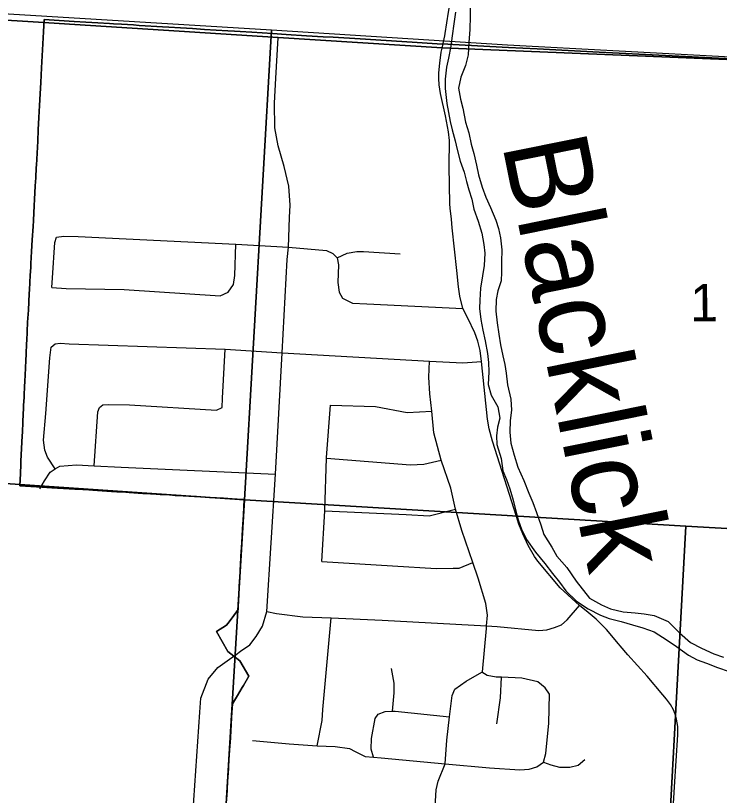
# Model space of a CAD drawing. Extents: x 114843 to 284848, y 317643 to 566895.
# Drawn here: x 253129 to 257283, y 388521 to 393128 of the extents above; entities that cross this region are included whole.
import ezdxf

# ---------------------------------------------------------------- set-up
doc = ezdxf.new("R2010")
doc.units = 0
for name, color, linetype in [('GM_X_City_Street', 7, 'Continuous'), ('GM_X_Corporation', 7, 'Continuous'), ('GM_X_County_Road', 7, 'Continuous'), ('GM_X_Minor_River', 7, 'Continuous'), ('GM_X_Minor_River_Text', 7, 'Continuous'), ('GM_X_Section', 7, 'Continuous'), ('GM_X_Section_Text', 7, 'Continuous'), ('GM_X_Township', 7, 'Continuous')]:
    doc.layers.add(name, color=color, linetype=linetype)

msp = doc.modelspace()

# ---------------------------------------------------------------- linework, layer by layer
at = {"layer": 'GM_X_City_Street'}
for points in [[(255664.4, 393023.1), (255685.2, 393148.8), (255709.1, 393293.1), (255722.2, 393389.6), (255725.8, 393425.6), (255727, 393453), (255720.7, 393484.2), (255704.6, 393546.6), (255666.4, 393659.2), (255574.2, 393934.6), (255486.5, 394173.5)], [(255694.9, 391990.9), (255692.6, 392015.9), (255688.3, 392239), (255689.9, 392389.2), (255685.1, 392442.1), (255666.2, 392536.6), (255637.5, 392667.5), (255629.3, 392719.5), (255626.5, 392756), (255627.9, 392790.7), (255633.6, 392846.3), (255641.9, 392912.3), (255647.5, 392935.1), (255661.9, 393008), (255664.4, 393023.1)], [(256687.2, 389416.8), (256617.1, 389501.6), (256555.9, 389562.3), (256508.7, 389600.6), (256457.2, 389642.8), (256342.7, 389747.9), (256211.8, 389905.3), (256192.1, 389932.6), (256154.3, 389996.5), (256122.5, 390066.6), (256100.4, 390123.3), (256085.3, 390167.9), (255944.4, 390613.4), (255924.9, 390687.4), (255914.5, 390744.3), (255878.2, 391084), (255870.8, 391150.2), (255857.8, 391205.2), (255839.4, 391253.9), (255798.2, 391339.5), (255769.1, 391398.4), (255752.1, 391469.4), (255743.9, 391525.8), (255733.6, 391622.1), (255704.9, 391874.5), (255701, 391925.7), (255694.9, 391990.9)], [(253342.7, 391521.6), (253345.6, 391577.7), (253361.1, 391787.9), (253369.6, 391819.9)], [(253369.6, 391819.9), (253413.6, 391825.1), (253497.4, 391823.6), (254428.7, 391776.8), (254739.1, 391758.9), (254964.6, 391739.5), (255001.9, 391722.5), (255026, 391697.4), (255034.3, 391656.3), (255031, 391551.2), (255039.4, 391494.1), (255058.3, 391458.4)], [(253342.7, 391521.6), (253426.4, 391516.2), (253768.7, 391508.9), (254336.5, 391473.1), (254384.2, 391494.7), (254415.7, 391540.2), (254423.3, 391592), (254428.7, 391776.8)], [(255026, 391697.4), (255086.9, 391724.4), (255142.1, 391733.7), (255181.9, 391734.9), (255399.1, 391721.1)], [(255058.3, 391458.4), (255117, 391428.3), (255202.1, 391424.9), (255769.1, 391398.4)], [(253361.5, 390449.3), (253315.9, 390519.7), (253300.7, 390560.1), (253293.7, 390620.4), (253306.3, 390776.5), (253329.7, 391106.9), (253338.8, 391168.9), (253363, 391188.5)], [(253363, 391188.5), (253391.1, 391192), (253444.9, 391189.1), (254365.4, 391157), (254701.7, 391135.9), (255571.9, 391086.5), (255768.3, 391077), (255878.2, 391084)], [(253592.4, 390468.8), (253613.8, 390787.1), (253624.2, 390813), (253644.4, 390828.7), (253676.4, 390830.1), (253800.2, 390828.6), (254314.8, 390796.4), (254347.9, 390812.6), (254350.2, 390868.5), (254365.4, 391157)], [(255601.6, 388387.6), (255612.3, 388552.5), (255623.2, 388604.4), (255664.9, 388707.5), (255675.1, 388846.1), (255691, 388984.2), (255705.5, 389110.2), (255722.1, 389148), (255788.7, 389194.9), (255881.3, 389248.9), (255885.5, 389251.4), (255907.7, 389507.6), (255909.1, 389522), (255915, 389585.7), (255904.2, 389654), (255858.8, 389805.1), (255828.1, 389895.8), (255763.7, 390085.5), (255725.4, 390212.4), (255697.7, 390336.7), (255640.6, 390501.3), (255598.5, 390662.5), (255585.8, 390790.8), (255574.2, 390893.8), (255569, 390991.5), (255571.9, 391086.5)], [(254936.3, 389901.7), (254953.2, 390202.3), (254953.4, 390206.1), (254964.4, 390512.7), (254964.6, 390516.7), (254987.7, 390827)], [(254987.7, 390827), (255253, 390818.3), (255439.3, 390783.4), (255585.8, 390790.8)], [(254964.4, 390512.7), (255459.7, 390473.3), (255539.2, 390477.5), (255640.6, 390501.3)], [(253270.9, 390332.1), (253299.6, 390379.7), (253332.4, 390431.3), (253361.5, 390449.3), (253388.9, 390466.3), (253488.8, 390474.6), (253592.4, 390468.8), (253752, 390459.9), (254662.3, 390419.4)], [(254953.2, 390202.3), (255434, 390179.6), (255569.6, 390173.2), (255725.4, 390212.4)], [(254936.3, 389901.7), (255353, 389876.3), (255612.3, 389861.7), (255712.1, 389863.9), (255748, 389863.3), (255828.1, 389895.8)], [(254611.6, 389606.5), (254669.5, 389595.4), (254823.9, 389576), (254992.5, 389569), (255291.8, 389556.6), (255909.1, 389522), (255971.8, 389518.5), (256216.6, 389494.7), (256265.4, 389498.7), (256309.7, 389512.4), (256350.4, 389529.2), (256384.4, 389558.3), (256457.2, 389642.8)], [(254908.1, 388813.6), (254938.6, 388963.4), (254941.6, 389027.5), (254992.5, 389569)], [(256798.6, 384459.9), (256868.1, 385657.6), (256873.2, 385788.7), (256898.2, 386286.3), (256922.6, 386755.3), (256947.2, 387195.6), (256968.4, 387623.8), (256976.8, 387776.6), (256988.2, 388005.9), (257002.5, 388307.2), (257018, 388572.1), (257038.3, 388878.7), (257038, 388927.3), (257030.7, 388970.7), (257021.8, 389000.1), (257012.1, 389026.1), (256994.5, 389058.1), (256971.7, 389089.2), (256948.9, 389114.2), (256856.2, 389225.3), (256742.4, 389351.4), (256697.7, 389404.1), (256687.2, 389416.8)], [(255352.8, 389017.7), (255362.5, 389126.3), (255363.4, 389184.4), (255346.9, 389270.9)], [(256245.8, 388717.7), (256258.6, 388767.6), (256275.6, 388947.7), (256280.5, 389118), (256255.2, 389156.6), (256211.8, 389191.4), (256116.4, 389213.2), (255996.8, 389218.5), (255964.8, 389219.9), (255913, 389228.8), (255881.3, 389248.9)], [(255970.1, 388943.1), (255990.7, 389097.1), (255996.8, 389218.5)], [(255241.6, 388746.4), (255227.1, 388793.9), (255230.2, 388856), (255252.2, 388975.9), (255268.5, 388999.7), (255310.7, 389017), (255352.8, 389017.7), (255368.6, 389017.9), (255691, 388984.2)], [(254527.4, 388844.4), (254742.6, 388824.5), (254908.1, 388813.6)], [(254908.1, 388813.6), (255015.8, 388809.6), (255099.5, 388798.1), (255133.1, 388779.5), (255192.5, 388750.4), (255241.6, 388746.4), (255286.2, 388742.7), (255664.9, 388707.5), (255925.9, 388683.3), (256105.4, 388672.1), (256161.3, 388675.1), (256205.4, 388688.4), (256245.8, 388717.7)], [(256245.8, 388717.7), (256287.5, 388700.9), (256339.1, 388688), (256401, 388686.9), (256449.1, 388700.1), (256489.6, 388733.4)]]:
    msp.add_lwpolyline(points, dxfattribs=at)
at = {"layer": 'GM_X_Corporation'}
for points in [[(254375.1, 388511.9), (254378.1, 388562.1), (254382.4, 388633.8), (254383.2, 388646.8), (254388.3, 388731), (254393.3, 388815.5), (254394.3, 388831.8), (254398.5, 388900.4), (254403.3, 388981), (254406.6, 389035.1), (254408.1, 389061.4), (254437.9, 389111.3), (254465.9, 389158.2), (254473.4, 389170.7), (254506.3, 389225.8), (254452.2, 389315.4), (254381.6, 389370.1), (254313.6, 389488.7), (254374.1, 389526.3), (254381.9, 389536.9), (254406.3, 389569.9), (254441.7, 389618), (254442.9, 389639.6), (254444.3, 389666.5), (254448.3, 389739.4), (254449.2, 389755.9), (254453.8, 389838.8), (254454.4, 389848.5), (254458.6, 389923.4), (254459.1, 389933.3), (254463.6, 390013.3), (254468.1, 390093.2), (254469.8, 390123.1), (254473, 390179.3), (254477.8, 390268.4), (254436.5, 390271), (254407.7, 390272.8), (254356.5, 390275.9), (254273.5, 390281), (254196.7, 390285.8), (254183.9, 390286.6), (254117.2, 390290.7), (254071.3, 390293.5), (254036.9, 390295.6), (253981.5, 390299.1), (253958.4, 390300.5), (253891.3, 390304.6), (253879.6, 390305.3), (253798.3, 390310.4), (253779.9, 390311.5), (253725.8, 390314.8), (253718, 390315.3), (253693.9, 390316.8), (253638.8, 390320.2), (253585.1, 390323.5), (253560, 390325.1), (253489.7, 390329.4), (253478.6, 390330.1), (253342.7, 390338.5), (253283.6, 390342), (253153.2, 390350.6), (253156.6, 390421.7), (253159.3, 390476.5), (253160.2, 390495.5), (253163.7, 390569.5), (253167.4, 390645.1), (253168.4, 390666.2), (253171.3, 390726.4), (253173.5, 390774.4), (253175.1, 390804.6), (253176.1, 390827.2), (253178.3, 390872.1), (253178.9, 390884.7), (253181.4, 390937), (253182.8, 390965.5), (253186.6, 391045.3), (253188.9, 391091.7), (253190.5, 391125.3), (253193.7, 391191.8), (253194.4, 391206.2), (253199.7, 391316.9), (253203.7, 391388.2), (253209.2, 391486.4), (253210.3, 391506.9), (253215.2, 391594), (253217.7, 391639), (253219.1, 391663.8), (253223.1, 391734.4), (253226.9, 391802.9), (253231.3, 391881.4), (253233.3, 391917), (253238.2, 392005.2), (253240.3, 392042.3), (253244.8, 392123), (253247.4, 392169.8), (253250.9, 392231), (253251.7, 392245), (253255.3, 392315.1), (253259, 392385.5), (253262.5, 392453.7), (253266.2, 392525.9), (253269.9, 392596.6), (253273.5, 392666.1), (253277, 392733.7), (253281.5, 392819.5), (253292.4, 393031.6), (253296.3, 393105), (253473.4, 393094.2), (253544, 393089.9), (253613.7, 393085.7), (253682.8, 393081.5), (253705.7, 393080.1), (253753.7, 393077.1), (253823.8, 393072.8), (253857.7, 393070.6), (253894.1, 393068.4), (253963.1, 393064.1), (253995.2, 393062.1), (254033.9, 393059.7), (254102.2, 393055.5), (254172.9, 393051.1), (254244.7, 393046.7), (254313, 393042.4), (254381.7, 393038.2), (254421.5, 393035.7), (254453.6, 393033.7), (254523.4, 393029.4), (254645.4, 393021.8), (254725.3, 393016.9), (254845.6, 393009.5), (254943.9, 393003.5), (255002.4, 392999.9), (255161.8, 392990.1), (255316.9, 392980.6), (255469, 392971.3), (255617.9, 392962.1), (255681.1, 392958.4), (255709.7, 392957), (256038, 392939.8), (256207, 392931.3), (256573.6, 392912.6), (257357.5, 392872.6)], [(257357.5, 392872.6), (256573.6, 392912.6), (256207, 392931.3), (256038, 392939.8), (255709.7, 392957), (255681.1, 392958.4), (255617.9, 392962.1), (255469, 392971.3), (255316.9, 392980.6), (255161.8, 392990.1), (255002.4, 392999.9), (254943.9, 393003.5), (254845.6, 393009.5), (254725.3, 393016.9), (254645.4, 393021.8), (254523.4, 393029.4), (254453.6, 393033.7), (254421.5, 393035.7), (254381.7, 393038.2), (254313, 393042.4), (254244.7, 393046.7), (254172.9, 393051.1), (254102.2, 393055.5), (254033.9, 393059.7), (253995.2, 393062.1), (253963.1, 393064.1), (253894.1, 393068.4), (253857.7, 393070.6), (253823.8, 393072.8), (253753.7, 393077.1), (253705.7, 393080.1), (253682.8, 393081.5), (253613.7, 393085.7), (253544, 393089.9), (253473.4, 393094.2), (253296.3, 393105), (253292.4, 393031.6), (253281.5, 392819.5), (253277, 392733.7), (253273.5, 392666.1), (253269.9, 392596.6), (253266.2, 392525.9), (253262.5, 392453.7), (253259, 392385.5), (253255.3, 392315.1), (253251.7, 392245), (253250.9, 392231), (253247.4, 392169.8), (253244.8, 392123), (253240.3, 392042.3), (253238.2, 392005.2), (253233.3, 391917), (253231.3, 391881.4), (253226.9, 391802.9), (253223.1, 391734.4), (253219.1, 391663.8), (253217.7, 391639), (253215.2, 391594), (253210.3, 391506.9), (253209.2, 391486.4), (253203.7, 391388.2), (253199.7, 391316.9), (253194.4, 391206.2), (253193.7, 391191.8), (253190.5, 391125.3), (253188.9, 391091.7), (253186.6, 391045.3), (253182.8, 390965.5), (253181.4, 390937), (253178.9, 390884.7), (253178.3, 390872.1), (253176.1, 390827.2), (253175.1, 390804.6), (253173.5, 390774.4), (253171.3, 390726.4), (253168.4, 390666.2), (253167.4, 390645.1), (253163.7, 390569.5), (253160.2, 390495.5), (253159.3, 390476.5), (253156.6, 390421.7), (253153.2, 390350.6), (253283.6, 390342), (253342.7, 390338.5), (253478.6, 390330.1), (253489.7, 390329.4), (253560, 390325.1), (253585.1, 390323.5), (253638.8, 390320.2), (253693.9, 390316.8), (253718, 390315.3), (253725.8, 390314.8), (253779.9, 390311.5), (253798.3, 390310.4), (253879.6, 390305.3), (253891.3, 390304.6), (253958.4, 390300.5), (253981.5, 390299.1), (254036.9, 390295.6), (254071.3, 390293.5), (254117.2, 390290.7), (254183.9, 390286.6), (254196.7, 390285.8), (254273.5, 390281), (254356.5, 390275.9), (254407.7, 390272.8), (254436.5, 390271), (254477.8, 390268.4), (254473, 390179.3), (254469.8, 390123.1), (254468.1, 390093.2), (254463.6, 390013.3), (254459.1, 389933.3), (254458.6, 389923.4), (254454.4, 389848.5), (254453.8, 389838.8), (254449.2, 389755.9), (254444.3, 389666.5), (254442.9, 389639.6), (254441.7, 389618), (254406.3, 389569.9), (254381.9, 389536.9), (254374.1, 389526.3), (254313.6, 389488.7), (254381.6, 389370.1), (254452.2, 389315.4), (254506.3, 389225.8), (254473.4, 389170.7), (254465.9, 389158.2), (254437.9, 389111.3), (254408.1, 389061.4), (254406.6, 389035.1), (254403.3, 388981), (254398.5, 388900.4), (254394.3, 388831.8), (254393.3, 388815.5), (254388.3, 388731), (254383.2, 388646.8), (254382.4, 388633.8), (254378.1, 388562.1), (254375.1, 388511.9)]]:
    msp.add_lwpolyline(points, dxfattribs=at)
at = {"layer": 'GM_X_County_Road'}
msp.add_lwpolyline([(254174.9, 388404.8), (254216.3, 389012.9), (254222.1, 389094.2), (254265.2, 389206.4), (254323.2, 389276), (254391.8, 389326.5), (254430.6, 389353.8), (254456.5, 389372), (254511.5, 389410.6), (254549.1, 389459.7), (254585.9, 389521.1), (254611.6, 389606.5), (254662.3, 390419.4), (254701.7, 391135.9), (254732.3, 391686.6), (254739.1, 391758.9), (254746.5, 391935.5), (254748.6, 392008.9), (254742.5, 392120.7), (254714.4, 392237.3), (254678.3, 392359.4), (254659.1, 392465.5), (254657.2, 392610.7), (254665.2, 392758.4), (254679.5, 392996.1)], dxfattribs=at)
at = {"layer": 'GM_X_Minor_River'}
for points in [[(255812.7, 393194.2), (255812.8, 393124), (255810.9, 393045.9), (255805, 392969.7), (255801.1, 392895.6), (255785.2, 392833.5), (255757.3, 392765.3), (255743.4, 392699.2), (255755.4, 392635.1), (255769.5, 392581), (255785.5, 392498.8), (255803.6, 392434.7), (255817.6, 392368.6), (255833.7, 392312.5), (255849.7, 392244.4), (255861.8, 392186.3), (255883.8, 392114.2), (255903.8, 392056.1), (255931.9, 391994), (255963.9, 391919.9), (255979.9, 391869.9), (255992, 391815.8), (256000, 391743.7), (255998.1, 391673.5), (255996.2, 391611.4), (255994.3, 391561.3), (255976.3, 391501.2), (255966.4, 391451.1), (255964.5, 391380.9), (255970.6, 391312.8), (255980.6, 391246.7), (255990.7, 391182.6), (256004.7, 391118.5), (256016.8, 391066.4), (256024.8, 391016.3), (256032.9, 390946.2), (256052.9, 390862), (256057, 390795.9), (256049.1, 390735.8), (256047.2, 390667.7), (256053.2, 390601.6), (256071.3, 390531.4), (256093.3, 390459.3), (256129.3, 390381.2), (256159.4, 390307.1), (256181.4, 390251), (256203.4, 390192.9), (256229.5, 390118.8), (256247.5, 390062.7), (256293.5, 389986.6), (256323.5, 389934.6), (256383.5, 389866.5), (256437.5, 389786.4)], [(255724.9, 393148), (255715, 393079.9), (255705.1, 393007.7), (255697.2, 392947.6), (255683.3, 392877.4), (255673.4, 392823.3), (255665.5, 392753.2), (255665.5, 392697.1), (255673.6, 392608.9), (255683.6, 392554.8), (255693.7, 392502.8), (255705.7, 392452.7), (255723.8, 392388.6), (255735.8, 392336.5), (255753.9, 392268.4), (255775.9, 392202.3), (255789.9, 392148.2), (255804, 392098.1), (255822, 392044), (255834, 391983.9), (255860.1, 391913.8), (255880.1, 391841.7), (255892.2, 391775.6), (255898.2, 391723.5), (255894.3, 391651.4), (255884.4, 391591.2), (255872.5, 391517.1), (255868.6, 391447), (255866.6, 391396.9), (255874.7, 391332.8), (255886.7, 391268.6), (255900.8, 391206.5), (255914.9, 391132.4), (255920.9, 391078.3), (255923, 391024.2), (255919, 390948.1), (255937.1, 390886), (255975.1, 390815.9), (255987.2, 390749.8), (255973.2, 390695.6), (255967.3, 390645.5), (255969.4, 390593.4), (255995.4, 390511.3), (256005.5, 390439.2)], [(256005.5, 390439.2), (256027.5, 390387.1), (256045.5, 390331), (256065.6, 390264.9), (256079.6, 390208.8), (256095.7, 390148.7), (256115.7, 390092.7), (256145.7, 390032.6), (256197.7, 389958.5), (256253.7, 389890.4), (256297.7, 389832.4), (256339.7, 389780.3), (256377.7, 389730.2), (256439.6, 389668.2), (256509.6, 389622.2), (256581.5, 389586.2), (256633.4, 389566.2), (256703.3, 389548.2), (256771.3, 389528.3), (256831.2, 389510.3), (256899.1, 389486.3), (256975, 389438.3), (257031, 389400.3), (257100.9, 389348.3), (257152.9, 389322.3), (257206.8, 389302.3), (257272.7, 389276.3), (257340.7, 389252.3)], [(256437.5, 389786.4), (256517.5, 389686.3), (256587.4, 389646.3), (256641.4, 389622.3), (256715.3, 389604.4), (256787.2, 389598.4), (256839.1, 389592.4), (256899, 389584.5), (256980.9, 389548.5), (257048.9, 389480.5), (257112.8, 389424.4), (257178.8, 389390.4), (257250.7, 389356.4), (257308.6, 389336.5)]]:
    msp.add_lwpolyline(points, dxfattribs=at)
at = {"layer": 'GM_X_Section'}
for points in [[(249849.7, 393337.5), (254638.3, 393044.7), (254478.9, 390267.6), (251798.5, 390450.5), (249080.6, 390631), (249262.1, 393374.2)], [(254638.3, 393044.7), (256032.8, 392956), (259328.2, 392778.5), (259910.4, 392740.8), (259755, 389959.7), (257084.4, 390112.1), (254478.9, 390267.6)], [(254478.9, 390267.6), (254163, 385009.4), (251439.1, 385201), (251798.5, 390450.5)], [(254478.9, 390267.6), (257084.4, 390112.1), (256798.7, 384841.7), (254163, 385009.4)], [(257084.4, 390112.1), (259755, 389959.7), (259459.2, 384663.6), (256798.7, 384841.7)]]:
    msp.add_lwpolyline(points, close=True, dxfattribs=at)
at = {"layer": 'GM_X_Township'}
for points in [[(270000.8, 400353.9), (269775.6, 396298.7), (269696.2, 394952.5), (269532.2, 392169.1), (267913.7, 392301.8), (264157.4, 392496.6), (261271.7, 392664.4), (258767.6, 392810.1), (255646.3, 392938), (254678.3, 392998.9), (253231.9, 393090.4), (251959.2, 393171), (249916.2, 393300.3), (247991.6, 393503.9)], [(247991.6, 393503.9), (249916.2, 393300.3), (251959.2, 393171), (253231.9, 393090.4), (254678.3, 392998.9), (255646.3, 392938), (258767.6, 392810.1), (261271.7, 392664.4), (264157.4, 392496.6), (267913.7, 392301.8), (267868.6, 391576.8), (267680.6, 388558.5), (267641.8, 387935.6), (267545.6, 386390.6), (267545.5, 386387.7), (267490.7, 385509), (267490.7, 385507.9), (267447.5, 384815.2), (267444.9, 384772.6), (267298.6, 382423.6), (267247.3, 381600.8), (267082, 378947.2)]]:
    msp.add_lwpolyline(points, dxfattribs=at)

# ---------------------------------------------------------------- texts
at = {"layer": 'GM_X_Minor_River_Text'}
msp.add_text('Blacklick', height=500.03, rotation=281.4167, dxfattribs=at).set_placement((255999.4, 392370.1))
at = {"layer": 'GM_X_Section_Text'}
msp.add_text('1', height=221, rotation=0.4151, dxfattribs=at).set_placement((257111.9, 391321.3))

doc.saveas('drawing.dxf')
